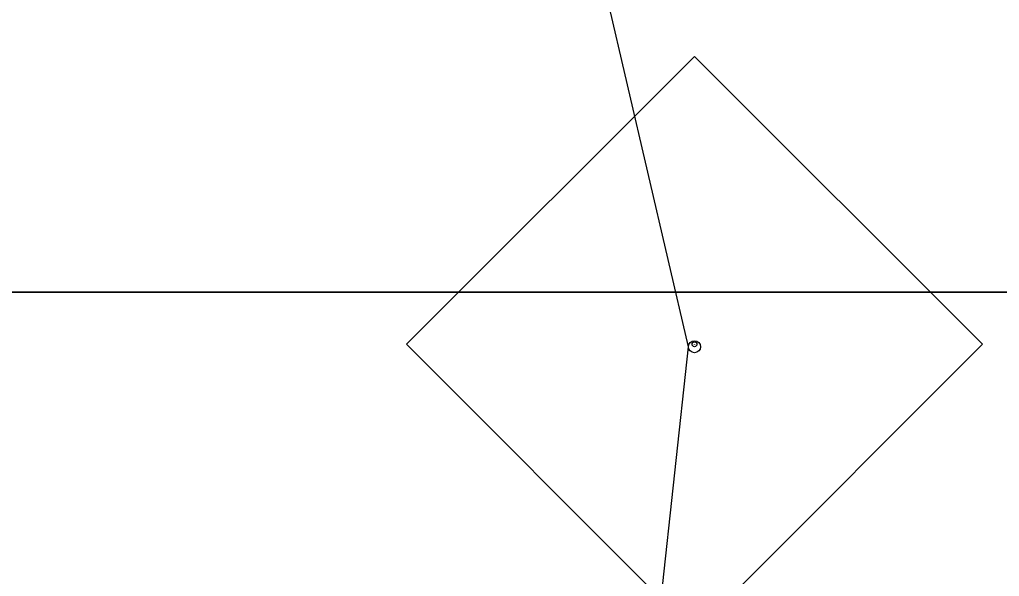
# Model space of a CAD drawing. Extents: x 988130 to 1132882, y 654656 to 841453.
# Drawn here: x 1028408 to 1034826, y 800942 to 804590 of the extents above; entities that cross this region are included whole.
import ezdxf

# ---------------------------------------------------------------- set-up
doc = ezdxf.new("R2010")
doc.units = 0
doc.layers.add('V-ANNO-KEYM', color=7, linetype='Continuous')

msp = doc.modelspace()

# ---------------------------------------------------------------- linework, layer by layer
at = {"layer": 'V-ANNO-KEYM'}
for p, q in [((1032789.2, 802447.1), (1025011.9, 835840)), ((1030942.4, 802462.7), (1032828.8, 804349.1)), ((1034716.4, 802462.7), (1032828.8, 804349.1)), ((1028736.3, 764788.9), (1032789.2, 802447.1)), ((1032828.8, 800575.1), (1030942.4, 802462.7)), ((1032828.8, 800575.1), (1034716.4, 802462.7)), ((1032828.8, 802462.7), (1032828.8, 802462.7))]:
    msp.add_line(p, q, dxfattribs=at)
for points in [[(1122485, 802805), (1122485, 809247), (1014460, 809247), (1014460, 802805), (1100686, 802805)], [(1083563.1, 802805), (1014460, 802805), (1014460, 796364), (1122485, 796364), (1122485, 802598.8)]]:
    msp.add_lwpolyline(points, dxfattribs=at)
for centre, radius in [((1032828.8, 802447.1), 39.5), ((1032828.8, 802462.9), 15.8), ((1032829.3, 802462.9), 0.474), ((1032829.3, 802462.4), 0.474)]:
    msp.add_circle(centre, radius, dxfattribs=at)

doc.saveas('drawing.dxf')
